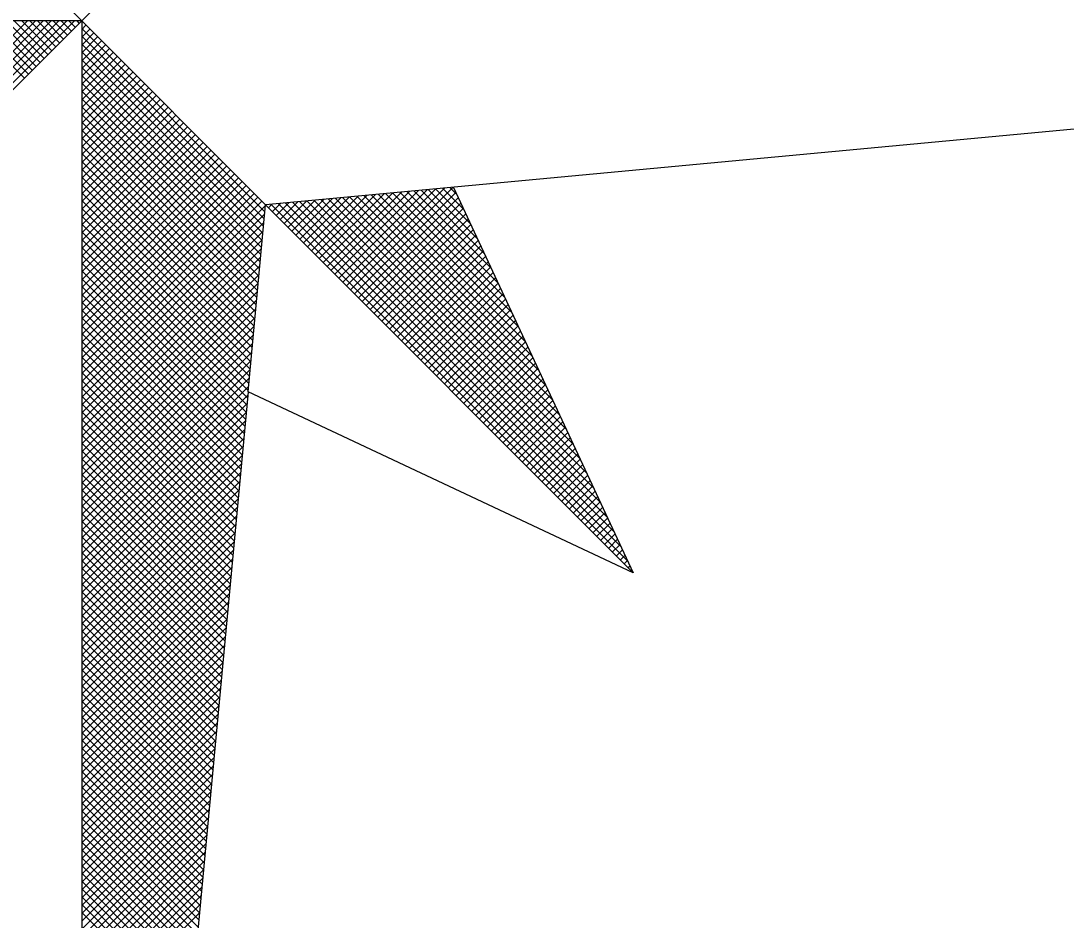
# Model space of a CAD drawing. Extents: x -400488 to -400124, y -1251493 to -1251223.
# Drawn here: x -400264.24 to -400258.95, y -1251253.68 to -1251249.13 of the extents above; entities that cross this region are included whole.
import ezdxf

# ---------------------------------------------------------------- set-up
doc = ezdxf.new("R2010")
doc.units = 0
doc.layers.add('Level 3', color=7, linetype='Continuous')

msp = doc.modelspace()

# ---------------------------------------------------------------- linework, layer by layer
at = {"layer": 'Level 3'}
for p, q in [((-400265.115, -1251250.0386), (-400264.2074, -1251249.131)), ((-400265.0788, -1251250.042), (-400264.1678, -1251249.131)), ((-400265.0426, -1251250.0454), (-400264.1282, -1251249.131)), ((-400265.0064, -1251250.0487), (-400264.0886, -1251249.131)), ((-400264.9702, -1251250.0521), (-400264.049, -1251249.131)), ((-400264.9339, -1251250.0555), (-400264.0094, -1251249.131)), ((-400264.8977, -1251250.0589), (-400263.9698, -1251249.131)), ((-400264.5133, -1251249.131), (-400264.2237, -1251249.4206)), ((-400264.4737, -1251249.131), (-400264.2039, -1251249.4008)), ((-400264.4341, -1251249.131), (-400264.1841, -1251249.381)), ((-400264.3945, -1251249.131), (-400264.1643, -1251249.3612)), ((-400264.3549, -1251249.131), (-400264.1445, -1251249.3414)), ((-400264.3153, -1251249.131), (-400264.1247, -1251249.3216)), ((-400264.2757, -1251249.131), (-400264.1049, -1251249.3018)), ((-400264.2361, -1251249.131), (-400264.0851, -1251249.282)), ((-400264.1965, -1251249.131), (-400264.0653, -1251249.2622)), ((-400264.1569, -1251249.131), (-400264.0455, -1251249.2424)), ((-400264.1173, -1251249.131), (-400264.0257, -1251249.2226)), ((-400264.0777, -1251249.131), (-400264.0059, -1251249.2028)), ((-400264.0381, -1251249.131), (-400263.9861, -1251249.183)), ((-400263.9985, -1251249.131), (-400263.9663, -1251249.1632)), ((-400263.9589, -1251249.131), (-400263.9465, -1251249.1434)), ((-400263.934, -1251249.1343), (-400263.9323, -1251249.1326)), ((-400263.934, -1251249.1739), (-400263.9125, -1251249.1524)), ((-400263.934, -1251249.1692), (-400263.0063, -1251250.0969)), ((-400263.934, -1251249.2135), (-400263.8927, -1251249.1722)), ((-400263.934, -1251249.2531), (-400263.8729, -1251249.192)), ((-400263.934, -1251249.2088), (-400263.0097, -1251250.1331)), ((-400263.934, -1251249.2927), (-400263.8531, -1251249.2118)), ((-400263.934, -1251249.3323), (-400263.8333, -1251249.2316)), ((-400263.934, -1251249.2484), (-400263.013, -1251250.1693)), ((-400263.934, -1251249.3719), (-400263.8136, -1251249.2514)), ((-400263.934, -1251249.4115), (-400263.7938, -1251249.2712)), ((-400263.934, -1251249.288), (-400263.0164, -1251250.2055)), ((-400263.934, -1251249.4511), (-400263.774, -1251249.291)), ((-400263.934, -1251249.4907), (-400263.7542, -1251249.3108)), ((-400263.934, -1251249.3276), (-400263.0198, -1251250.2418)), ((-400263.934, -1251249.5303), (-400263.7344, -1251249.3306)), ((-400263.934, -1251249.5699), (-400263.7146, -1251249.3504)), ((-400263.934, -1251249.3672), (-400263.0232, -1251250.278)), ((-400263.934, -1251249.6095), (-400263.6948, -1251249.3702)), ((-400263.934, -1251249.6491), (-400263.675, -1251249.39)), ((-400263.934, -1251249.4067), (-400263.0266, -1251250.3142)), ((-400263.934, -1251249.6887), (-400263.6552, -1251249.4098)), ((-400263.934, -1251249.7283), (-400263.6354, -1251249.4296)), ((-400263.934, -1251249.4463), (-400263.03, -1251250.3504)), ((-400263.934, -1251249.7679), (-400263.6156, -1251249.4494)), ((-400263.934, -1251249.8075), (-400263.5958, -1251249.4692)), ((-400263.934, -1251249.4859), (-400263.0334, -1251250.3866)), ((-400263.934, -1251249.8471), (-400263.576, -1251249.489)), ((-400263.934, -1251249.8867), (-400263.5562, -1251249.5088)), ((-400263.934, -1251249.5255), (-400263.0368, -1251250.4228)), ((-400263.934, -1251249.9263), (-400263.5364, -1251249.5286)), ((-400263.934, -1251249.9659), (-400263.5166, -1251249.5484)), ((-400263.934, -1251249.5651), (-400263.0401, -1251250.459)), ((-400263.934, -1251250.0055), (-400263.4968, -1251249.5682)), ((-400263.934, -1251250.0451), (-400263.477, -1251249.588)), ((-400263.934, -1251249.6047), (-400263.0435, -1251250.4952)), ((-400263.934, -1251250.0847), (-400263.4572, -1251249.6078)), ((-400263.934, -1251250.1243), (-400263.4374, -1251249.6276)), ((-400263.934, -1251249.6443), (-400263.0469, -1251250.5314)), ((-400263.934, -1251250.1639), (-400263.4176, -1251249.6474)), ((-400263.934, -1251250.2035), (-400263.3978, -1251249.6672)), ((-400263.934, -1251249.6839), (-400263.0503, -1251250.5677)), ((-400263.934, -1251250.2431), (-400263.378, -1251249.687)), ((-400263.934, -1251250.2827), (-400263.3582, -1251249.7068)), ((-400263.934, -1251249.7235), (-400263.0537, -1251250.6039)), ((-400263.934, -1251250.3223), (-400263.3384, -1251249.7266)), ((-400263.934, -1251250.3619), (-400263.3186, -1251249.7464)), ((-400263.934, -1251249.7631), (-400263.0571, -1251250.6401)), ((-400263.934, -1251250.4015), (-400263.2988, -1251249.7662)), ((-400263.934, -1251250.4411), (-400263.279, -1251249.786)), ((-400263.934, -1251249.8027), (-400263.0605, -1251250.6763)), ((-400263.934, -1251250.4807), (-400263.2592, -1251249.8058)), ((-400263.934, -1251250.5203), (-400263.2394, -1251249.8256)), ((-400263.934, -1251249.8423), (-400263.0639, -1251250.7125)), ((-400263.934, -1251250.5598), (-400263.2196, -1251249.8454)), ((-400263.934, -1251250.5994), (-400263.1998, -1251249.8652)), ((-400263.934, -1251249.8819), (-400263.0672, -1251250.7487)), ((-400263.934, -1251250.639), (-400263.18, -1251249.885)), ((-400263.934, -1251250.6786), (-400263.1602, -1251249.9048)), ((-400263.934, -1251249.9215), (-400263.0706, -1251250.7849)), ((-400263.934, -1251250.7182), (-400263.1404, -1251249.9246)), ((-400263.934, -1251250.7578), (-400263.1206, -1251249.9444)), ((-400263.934, -1251249.9611), (-400263.074, -1251250.8211)), ((-400263.934, -1251250.7974), (-400263.1008, -1251249.9642)), ((-400262.5924, -1251250.4726), (-400262.097, -1251249.9772)), ((-400262.5726, -1251250.4924), (-400262.0533, -1251249.9731)), ((-400262.1067, -1251249.9781), (-400262.0002, -1251250.0847)), ((-400262.0705, -1251249.9748), (-400262.0349, -1251250.0104)), ((-400263.934, -1251250.837), (-400263.081, -1251249.984)), ((-400263.934, -1251250.0007), (-400263.0774, -1251250.8573)), ((-400263.934, -1251250.8766), (-400263.0612, -1251250.0038)), ((-400263.934, -1251250.9162), (-400263.0414, -1251250.0236)), ((-400262.8497, -1251250.2152), (-400262.6648, -1251250.0303)), ((-400262.8299, -1251250.235), (-400262.6212, -1251250.0263)), ((-400262.8101, -1251250.2548), (-400262.5775, -1251250.0222)), ((-400262.7903, -1251250.2746), (-400262.5338, -1251250.0181)), ((-400262.7705, -1251250.2944), (-400262.4901, -1251250.014)), ((-400262.7507, -1251250.3142), (-400262.4464, -1251250.0099)), ((-400262.7309, -1251250.334), (-400262.4027, -1251250.0058)), ((-400262.7111, -1251250.3538), (-400262.3591, -1251250.0017)), ((-400262.6913, -1251250.3736), (-400262.3154, -1251249.9977)), ((-400262.6861, -1251250.0323), (-400261.4448, -1251251.2736)), ((-400262.6715, -1251250.3934), (-400262.2717, -1251249.9936)), ((-400262.6517, -1251250.4132), (-400262.228, -1251249.9895)), ((-400262.6499, -1251250.0289), (-400261.4795, -1251251.1993)), ((-400262.632, -1251250.433), (-400262.1843, -1251249.9854)), ((-400262.6137, -1251250.0256), (-400261.5142, -1251251.125)), ((-400262.6122, -1251250.4528), (-400262.1406, -1251249.9813)), ((-400262.5775, -1251250.0222), (-400261.5489, -1251251.0507)), ((-400262.5528, -1251250.5122), (-400262.04, -1251249.9995)), ((-400262.5413, -1251250.0188), (-400261.5836, -1251250.9764)), ((-400262.533, -1251250.532), (-400262.0274, -1251250.0264)), ((-400262.505, -1251250.0154), (-400261.6183, -1251250.9021)), ((-400262.4688, -1251250.012), (-400261.6531, -1251250.8278)), ((-400262.4326, -1251250.0086), (-400261.6878, -1251250.7535)), ((-400262.3964, -1251250.0052), (-400261.7225, -1251250.6792)), ((-400262.3602, -1251250.0019), (-400261.7572, -1251250.6049)), ((-400262.324, -1251249.9985), (-400261.7919, -1251250.5306)), ((-400262.2878, -1251249.9951), (-400261.8266, -1251250.4562)), ((-400262.2516, -1251249.9917), (-400261.8613, -1251250.3819)), ((-400262.2154, -1251249.9883), (-400261.896, -1251250.3076)), ((-400262.1791, -1251249.9849), (-400261.9307, -1251250.2333)), ((-400262.1429, -1251249.9815), (-400261.9655, -1251250.159)), ((-400263.934, -1251250.0403), (-400263.0808, -1251250.8936)), ((-400263.934, -1251250.9558), (-400263.0216, -1251250.0434)), ((-400263.934, -1251250.9954), (-400263.0033, -1251250.0647)), ((-400263.934, -1251250.0799), (-400263.0842, -1251250.9298)), ((-400262.9883, -1251250.0766), (-400262.9706, -1251250.0589)), ((-400262.9758, -1251250.0594), (-400261.1671, -1251251.8681)), ((-400262.9685, -1251250.0964), (-400262.9269, -1251250.0549)), ((-400262.9487, -1251250.1162), (-400262.8833, -1251250.0508)), ((-400262.9396, -1251250.056), (-400261.2018, -1251251.7938)), ((-400262.9289, -1251250.136), (-400262.8396, -1251250.0467)), ((-400262.9091, -1251250.1558), (-400262.7959, -1251250.0426)), ((-400262.9034, -1251250.0527), (-400261.2365, -1251251.7195)), ((-400262.8893, -1251250.1756), (-400262.7522, -1251250.0385)), ((-400262.8695, -1251250.1954), (-400262.7085, -1251250.0344)), ((-400262.8672, -1251250.0493), (-400261.2712, -1251251.6452)), ((-400262.8309, -1251250.0459), (-400261.3059, -1251251.5709)), ((-400262.7947, -1251250.0425), (-400261.3407, -1251251.4966)), ((-400262.7585, -1251250.0391), (-400261.3754, -1251251.4223)), ((-400262.7223, -1251250.0357), (-400261.4101, -1251251.3479)), ((-400262.5132, -1251250.5518), (-400262.0148, -1251250.0534)), ((-400262.4934, -1251250.5716), (-400262.0022, -1251250.0804)), ((-400263.934, -1251251.035), (-400263.0073, -1251250.1083)), ((-400263.934, -1251250.1195), (-400263.0876, -1251250.966)), ((-400262.4736, -1251250.5914), (-400261.9896, -1251250.1074)), ((-400262.4538, -1251250.6112), (-400261.9769, -1251250.1344)), ((-400263.934, -1251251.0746), (-400263.0114, -1251250.152)), ((-400263.934, -1251250.1591), (-400263.0909, -1251251.0022)), ((-400262.434, -1251250.631), (-400261.9643, -1251250.1614)), ((-400262.4142, -1251250.6508), (-400261.9517, -1251250.1884)), ((-400263.934, -1251251.1142), (-400263.0155, -1251250.1957)), ((-400263.934, -1251250.1987), (-400263.0943, -1251251.0384)), ((-400263.934, -1251250.2383), (-400263.0977, -1251251.0746)), ((-400263.934, -1251251.1538), (-400263.0196, -1251250.2394)), ((-400262.3944, -1251250.6706), (-400261.9391, -1251250.2154)), ((-400262.3746, -1251250.6904), (-400261.9265, -1251250.2424)), ((-400263.934, -1251250.2779), (-400263.1011, -1251251.1108)), ((-400263.934, -1251251.1934), (-400263.0237, -1251250.2831)), ((-400262.3548, -1251250.7102), (-400261.9139, -1251250.2694)), ((-400262.335, -1251250.73), (-400261.9013, -1251250.2963)), ((-400263.934, -1251250.3175), (-400263.1045, -1251251.147)), ((-400263.934, -1251251.233), (-400263.0278, -1251250.3268)), ((-400262.3152, -1251250.7498), (-400261.8887, -1251250.3233)), ((-400262.2954, -1251250.7696), (-400261.8761, -1251250.3503)), ((-400263.934, -1251250.3571), (-400263.1079, -1251251.1832)), ((-400263.934, -1251251.2726), (-400263.0319, -1251250.3705)), ((-400263.934, -1251250.3967), (-400263.1113, -1251251.2195)), ((-400262.2756, -1251250.7894), (-400261.8635, -1251250.3773)), ((-400263.934, -1251251.3122), (-400263.0359, -1251250.4141)), ((-400263.934, -1251250.4363), (-400263.1147, -1251251.2557)), ((-400262.2558, -1251250.8092), (-400261.8509, -1251250.4043)), ((-400262.236, -1251250.829), (-400261.8383, -1251250.4313)), ((-400263.934, -1251251.3518), (-400263.04, -1251250.4578)), ((-400263.934, -1251250.4759), (-400263.118, -1251251.2919)), ((-400263.934, -1251251.3914), (-400263.0441, -1251250.5015)), ((-400262.2162, -1251250.8488), (-400261.8257, -1251250.4583)), ((-400262.1964, -1251250.8686), (-400261.813, -1251250.4853)), ((-400263.934, -1251250.5155), (-400263.1214, -1251251.3281)), ((-400263.934, -1251251.431), (-400263.0482, -1251250.5452)), ((-400263.934, -1251250.5551), (-400263.1248, -1251251.3643)), ((-400262.1766, -1251250.8884), (-400261.8004, -1251250.5123)), ((-400262.1568, -1251250.9082), (-400261.7878, -1251250.5393)), ((-400263.934, -1251251.4706), (-400263.0523, -1251250.5889)), ((-400263.934, -1251250.5947), (-400263.1282, -1251251.4005)), ((-400262.137, -1251250.928), (-400261.7752, -1251250.5662)), ((-400262.1172, -1251250.9478), (-400261.7626, -1251250.5932)), ((-400263.934, -1251251.5102), (-400263.0564, -1251250.6326)), ((-400263.934, -1251250.6343), (-400263.1316, -1251251.4367)), ((-400262.0974, -1251250.9676), (-400261.75, -1251250.6202)), ((-400262.0776, -1251250.9874), (-400261.7374, -1251250.6472)), ((-400263.934, -1251250.6739), (-400263.135, -1251251.4729)), ((-400263.934, -1251251.5498), (-400263.0605, -1251250.6762)), ((-400263.934, -1251250.7135), (-400263.1384, -1251251.5091)), ((-400263.934, -1251251.5894), (-400263.0645, -1251250.7199)), ((-400262.0578, -1251251.0072), (-400261.7248, -1251250.6742)), ((-400262.038, -1251251.027), (-400261.7122, -1251250.7012)), ((-400263.934, -1251250.7531), (-400263.1417, -1251251.5454)), ((-400263.934, -1251251.629), (-400263.0686, -1251250.7636)), ((-400262.0182, -1251251.0468), (-400261.6996, -1251250.7282)), ((-400261.9984, -1251251.0666), (-400261.687, -1251250.7552)), ((-400263.934, -1251250.7927), (-400263.1451, -1251251.5816)), ((-400263.934, -1251251.6686), (-400263.0727, -1251250.8073)), ((-400261.9786, -1251251.0864), (-400261.6744, -1251250.7822)), ((-400261.9588, -1251251.1062), (-400261.6618, -1251250.8092)), ((-400263.934, -1251250.8323), (-400263.1485, -1251251.6178)), ((-400263.934, -1251251.7082), (-400263.0768, -1251250.851)), ((-400263.934, -1251250.8719), (-400263.1519, -1251251.654)), ((-400261.939, -1251251.126), (-400261.6491, -1251250.8362)), ((-400261.9192, -1251251.1458), (-400261.6365, -1251250.8631)), ((-400263.934, -1251251.7478), (-400263.0809, -1251250.8947)), ((-400263.934, -1251250.9115), (-400263.1553, -1251251.6902)), ((-400261.8994, -1251251.1656), (-400261.6239, -1251250.8901)), ((-400261.8796, -1251251.1854), (-400261.6113, -1251250.9171)), ((-400263.934, -1251251.7874), (-400263.085, -1251250.9383)), ((-400263.934, -1251250.9511), (-400263.1587, -1251251.7264)), ((-400263.934, -1251251.827), (-400263.0891, -1251250.982)), ((-400261.8598, -1251251.2052), (-400261.5987, -1251250.9441)), ((-400261.84, -1251251.225), (-400261.5861, -1251250.9711)), ((-400263.934, -1251250.9907), (-400263.1621, -1251251.7626)), ((-400263.934, -1251251.8666), (-400263.0931, -1251251.0257)), ((-400263.934, -1251251.0303), (-400263.1655, -1251251.7988)), ((-400261.8202, -1251251.2448), (-400261.5735, -1251250.9981)), ((-400261.8004, -1251251.2646), (-400261.5609, -1251251.0251)), ((-400263.934, -1251251.9062), (-400263.0972, -1251251.0694)), ((-400263.934, -1251251.0699), (-400263.1688, -1251251.835)), ((-400261.7806, -1251251.2844), (-400261.5483, -1251251.0521)), ((-400261.7608, -1251251.3042), (-400261.5357, -1251251.0791)), ((-400263.934, -1251251.1095), (-400263.1722, -1251251.8713)), ((-400263.934, -1251251.9458), (-400263.1013, -1251251.1131)), ((-400261.741, -1251251.324), (-400261.5231, -1251251.1061)), ((-400261.7212, -1251251.3438), (-400261.5105, -1251251.133)), ((-400263.934, -1251251.1491), (-400263.1756, -1251251.9075)), ((-400263.934, -1251251.9854), (-400263.1054, -1251251.1568)), ((-400263.934, -1251251.1887), (-400263.179, -1251251.9437)), ((-400261.7014, -1251251.3636), (-400261.4979, -1251251.16)), ((-400261.6816, -1251251.3834), (-400261.4852, -1251251.187)), ((-400263.934, -1251252.025), (-400263.1095, -1251251.2004)), ((-400263.934, -1251251.2283), (-400263.1824, -1251251.9799)), ((-400263.934, -1251252.0646), (-400263.1136, -1251251.2441)), ((-400261.6618, -1251251.4032), (-400261.4726, -1251251.214)), ((-400261.642, -1251251.423), (-400261.46, -1251251.241)), ((-400263.934, -1251251.2679), (-400263.1858, -1251252.0161)), ((-400263.934, -1251252.1042), (-400263.1177, -1251251.2878)), ((-400261.6222, -1251251.4428), (-400261.4474, -1251251.268)), ((-400261.6024, -1251251.4626), (-400261.4348, -1251251.295)), ((-400263.934, -1251251.3075), (-400263.1892, -1251252.0523)), ((-400263.934, -1251252.1438), (-400263.1217, -1251251.3315)), ((-400263.934, -1251251.3471), (-400263.1925, -1251252.0885)), ((-400261.5826, -1251251.4824), (-400261.4222, -1251251.322)), ((-400261.5628, -1251251.5022), (-400261.4096, -1251251.349)), ((-400263.934, -1251252.1834), (-400263.1258, -1251251.3752)), ((-400263.934, -1251251.3867), (-400263.1959, -1251252.1247)), ((-400261.543, -1251251.522), (-400261.397, -1251251.376)), ((-400261.5232, -1251251.5418), (-400261.3844, -1251251.403)), ((-400263.934, -1251252.223), (-400263.1299, -1251251.4189)), ((-400263.934, -1251251.4262), (-400263.1993, -1251252.1609)), ((-400261.5034, -1251251.5616), (-400261.3718, -1251251.4299)), ((-400261.4836, -1251251.5814), (-400261.3592, -1251251.4569)), ((-400263.934, -1251252.2626), (-400263.134, -1251251.4625)), ((-400263.934, -1251251.4658), (-400263.2027, -1251252.1972)), ((-400263.934, -1251251.5054), (-400263.2061, -1251252.2334)), ((-400263.934, -1251252.3022), (-400263.1381, -1251251.5062)), ((-400261.4638, -1251251.6012), (-400261.3466, -1251251.4839)), ((-400261.444, -1251251.621), (-400261.334, -1251251.5109)), ((-400263.934, -1251251.545), (-400263.2095, -1251252.2696)), ((-400263.934, -1251252.3418), (-400263.1422, -1251251.5499)), ((-400261.4242, -1251251.6408), (-400261.3213, -1251251.5379)), ((-400261.4044, -1251251.6606), (-400261.3087, -1251251.5649)), ((-400263.934, -1251251.5846), (-400263.2129, -1251252.3058)), ((-400263.934, -1251252.3814), (-400263.1463, -1251251.5936)), ((-400261.3846, -1251251.6804), (-400261.2961, -1251251.5919)), ((-400261.3648, -1251251.7002), (-400261.2835, -1251251.6189)), ((-400263.934, -1251251.6242), (-400263.2163, -1251252.342)), ((-400263.934, -1251252.421), (-400263.1503, -1251251.6373)), ((-400263.934, -1251251.6638), (-400263.2196, -1251252.3782)), ((-400261.345, -1251251.72), (-400261.2709, -1251251.6459)), ((-400261.3252, -1251251.7398), (-400261.2583, -1251251.6729)), ((-400263.934, -1251252.4605), (-400263.1544, -1251251.681)), ((-400263.934, -1251251.7034), (-400263.223, -1251252.4144)), ((-400263.934, -1251252.5001), (-400263.1585, -1251251.7246)), ((-400261.3054, -1251251.7596), (-400261.2457, -1251251.6998)), ((-400261.2856, -1251251.7794), (-400261.2331, -1251251.7268)), ((-400263.934, -1251251.743), (-400263.2264, -1251252.4506)), ((-400263.934, -1251252.5397), (-400263.1626, -1251251.7683)), ((-400261.2658, -1251251.7992), (-400261.2205, -1251251.7538)), ((-400263.934, -1251251.7826), (-400263.2298, -1251252.4869)), ((-400263.934, -1251252.5793), (-400263.1667, -1251251.812)), ((-400263.934, -1251251.8222), (-400263.2332, -1251252.5231)), ((-400261.246, -1251251.819), (-400261.2079, -1251251.7808)), ((-400261.2262, -1251251.8388), (-400261.1953, -1251251.8078)), ((-400263.934, -1251252.6189), (-400263.1708, -1251251.8557)), ((-400263.934, -1251251.8618), (-400263.2366, -1251252.5593)), ((-400261.2064, -1251251.8586), (-400261.1827, -1251251.8348)), ((-400261.1866, -1251251.8784), (-400261.1701, -1251251.8618)), ((-400263.934, -1251252.6585), (-400263.1749, -1251251.8994)), ((-400263.934, -1251251.9014), (-400263.24, -1251252.5955)), ((-400261.1668, -1251251.8982), (-400261.1575, -1251251.8888)), ((-400261.147, -1251251.918), (-400261.1448, -1251251.9158)), ((-400263.934, -1251251.941), (-400263.2433, -1251252.6317)), ((-400263.934, -1251252.6981), (-400263.1789, -1251251.9431)), ((-400263.934, -1251251.9806), (-400263.2467, -1251252.6679)), ((-400263.934, -1251252.7377), (-400263.183, -1251251.9867)), ((-400263.934, -1251252.0202), (-400263.2501, -1251252.7041)), ((-400263.934, -1251252.7773), (-400263.1871, -1251252.0304)), ((-400263.934, -1251252.0598), (-400263.2535, -1251252.7403)), ((-400263.934, -1251252.8169), (-400263.1912, -1251252.0741)), ((-400263.934, -1251252.0994), (-400263.2569, -1251252.7765)), ((-400263.934, -1251252.8565), (-400263.1953, -1251252.1178)), ((-400263.934, -1251252.139), (-400263.2603, -1251252.8128)), ((-400263.934, -1251252.8961), (-400263.1994, -1251252.1615)), ((-400263.934, -1251252.1786), (-400263.2637, -1251252.849)), ((-400263.934, -1251252.9357), (-400263.2035, -1251252.2052)), ((-400263.934, -1251252.2182), (-400263.2671, -1251252.8852)), ((-400263.934, -1251252.9753), (-400263.2075, -1251252.2488)), ((-400263.934, -1251252.2578), (-400263.2704, -1251252.9214)), ((-400263.934, -1251253.0149), (-400263.2116, -1251252.2925)), ((-400263.934, -1251252.2974), (-400263.2738, -1251252.9576)), ((-400263.934, -1251253.0545), (-400263.2157, -1251252.3362)), ((-400263.934, -1251252.337), (-400263.2772, -1251252.9938)), ((-400263.934, -1251252.3766), (-400263.2806, -1251253.03)), ((-400263.934, -1251253.0941), (-400263.2198, -1251252.3799)), ((-400263.934, -1251252.4162), (-400263.284, -1251253.0662)), ((-400263.934, -1251253.1337), (-400263.2239, -1251252.4236)), ((-400263.934, -1251252.4558), (-400263.2874, -1251253.1024)), ((-400263.934, -1251253.1733), (-400263.228, -1251252.4673)), ((-400263.934, -1251252.4954), (-400263.2908, -1251253.1387)), ((-400263.934, -1251253.2129), (-400263.2321, -1251252.5109)), ((-400263.934, -1251252.535), (-400263.2941, -1251253.1749)), ((-400263.934, -1251253.2525), (-400263.2361, -1251252.5546)), ((-400263.934, -1251252.5746), (-400263.2975, -1251253.2111)), ((-400263.934, -1251253.2921), (-400263.2402, -1251252.5983)), ((-400263.934, -1251252.6142), (-400263.3009, -1251253.2473)), ((-400263.934, -1251253.3317), (-400263.2443, -1251252.642)), ((-400263.934, -1251252.6538), (-400263.3043, -1251253.2835)), ((-400263.934, -1251253.3713), (-400263.2484, -1251252.6857)), ((-400263.934, -1251252.6934), (-400263.3077, -1251253.3197)), ((-400263.934, -1251253.4109), (-400263.2525, -1251252.7294)), ((-400263.934, -1251252.733), (-400263.3111, -1251253.3559)), ((-400263.934, -1251252.7726), (-400263.3145, -1251253.3921)), ((-400263.934, -1251253.4505), (-400263.2566, -1251252.773)), ((-400263.934, -1251252.8122), (-400263.3179, -1251253.4283)), ((-400263.934, -1251253.4901), (-400263.2607, -1251252.8167)), ((-400263.934, -1251252.8518), (-400263.3212, -1251253.4646)), ((-400263.934, -1251253.5297), (-400263.2647, -1251252.8604)), ((-400263.934, -1251252.8914), (-400263.3246, -1251253.5008)), ((-400263.934, -1251253.5693), (-400263.2688, -1251252.9041)), ((-400263.934, -1251252.931), (-400263.328, -1251253.537)), ((-400263.934, -1251253.6089), (-400263.2729, -1251252.9478)), ((-400263.934, -1251252.9706), (-400263.3314, -1251253.5732)), ((-400263.934, -1251253.6485), (-400263.277, -1251252.9915)), ((-400263.934, -1251253.0102), (-400263.3348, -1251253.6094)), ((-400263.934, -1251253.6881), (-400263.2811, -1251253.0351)), ((-400263.934, -1251253.0498), (-400263.3382, -1251253.6456)), ((-400263.934, -1251253.7277), (-400263.2852, -1251253.0788)), ((-400263.934, -1251253.0894), (-400263.3416, -1251253.6818)), ((-400263.934, -1251253.7673), (-400263.2893, -1251253.1225)), ((-400263.934, -1251253.129), (-400263.3449, -1251253.718)), ((-400263.934, -1251253.8069), (-400263.2933, -1251253.1662)), ((-400263.934, -1251253.1686), (-400263.3483, -1251253.7542)), ((-400263.934, -1251253.2082), (-400263.3517, -1251253.7905)), ((-400263.934, -1251253.8465), (-400263.2974, -1251253.2099)), ((-400263.934, -1251253.2478), (-400263.3551, -1251253.8267)), ((-400263.934, -1251253.8861), (-400263.3015, -1251253.2536)), ((-400263.934, -1251253.2874), (-400263.3585, -1251253.8629)), ((-400263.934, -1251253.9257), (-400263.3056, -1251253.2972)), ((-400263.934, -1251253.327), (-400263.3619, -1251253.8991)), ((-400263.934, -1251253.9653), (-400263.3097, -1251253.3409)), ((-400263.934, -1251253.3666), (-400263.3653, -1251253.9353)), ((-400263.934, -1251254.0049), (-400263.3138, -1251253.3846)), ((-400263.934, -1251253.4062), (-400263.3687, -1251253.9715)), ((-400263.934, -1251254.0445), (-400263.3178, -1251253.4283)), ((-400263.934, -1251253.4457), (-400263.372, -1251254.0077)), ((-400263.934, -1251254.0841), (-400263.3219, -1251253.472)), ((-400263.934, -1251253.4853), (-400263.3754, -1251254.0439)), ((-400263.934, -1251254.1237), (-400263.326, -1251253.5157)), ((-400263.934, -1251253.5249), (-400263.3788, -1251254.0801)), ((-400263.934, -1251254.1633), (-400263.3301, -1251253.5593)), ((-400263.934, -1251253.5645), (-400263.3822, -1251254.1164)), ((-400263.934, -1251254.2029), (-400263.3342, -1251253.603)), ((-400263.934, -1251253.6041), (-400263.3856, -1251254.1526)), ((-400263.934, -1251253.6437), (-400263.389, -1251254.1888)), ((-400263.934, -1251254.2425), (-400263.3383, -1251253.6467))]:
    msp.add_line(p, q, dxfattribs=at)
for points in [[(-400263.5171, -1251242.1831), (-400263.003, -1251248.2), (-400261.141, -1251246.338), (-400262.0563, -1251248.2885), (-400253.0485, -1251249.131), (-400263.003, -1251250.062)], [(-400265.8117, -1251248.2885), (-400264.865, -1251248.2), (-400263.934, -1251249.131), (-400263.003, -1251250.062)], [(-400263.003, -1251248.2), (-400263.934, -1251249.131), (-400264.865, -1251250.062)], [(-400263.934, -1251249.131), (-400274.8195, -1251249.131)], [(-400263.934, -1251249.131), (-400263.934, -1251260.0165)], [(-400263.0916, -1251251.0087), (-400263.934, -1251260.0165), (-400264.865, -1251250.062), (-400266.727, -1251251.924), (-400265.8117, -1251249.9734), (-400264.865, -1251250.062)], [(-400262.0517, -1251249.9744), (-400261.141, -1251251.924), (-400263.0916, -1251251.0087), (-400263.003, -1251250.062), (-400261.141, -1251251.924)]]:
    msp.add_lwpolyline(points, dxfattribs=at)

doc.saveas('drawing.dxf')
